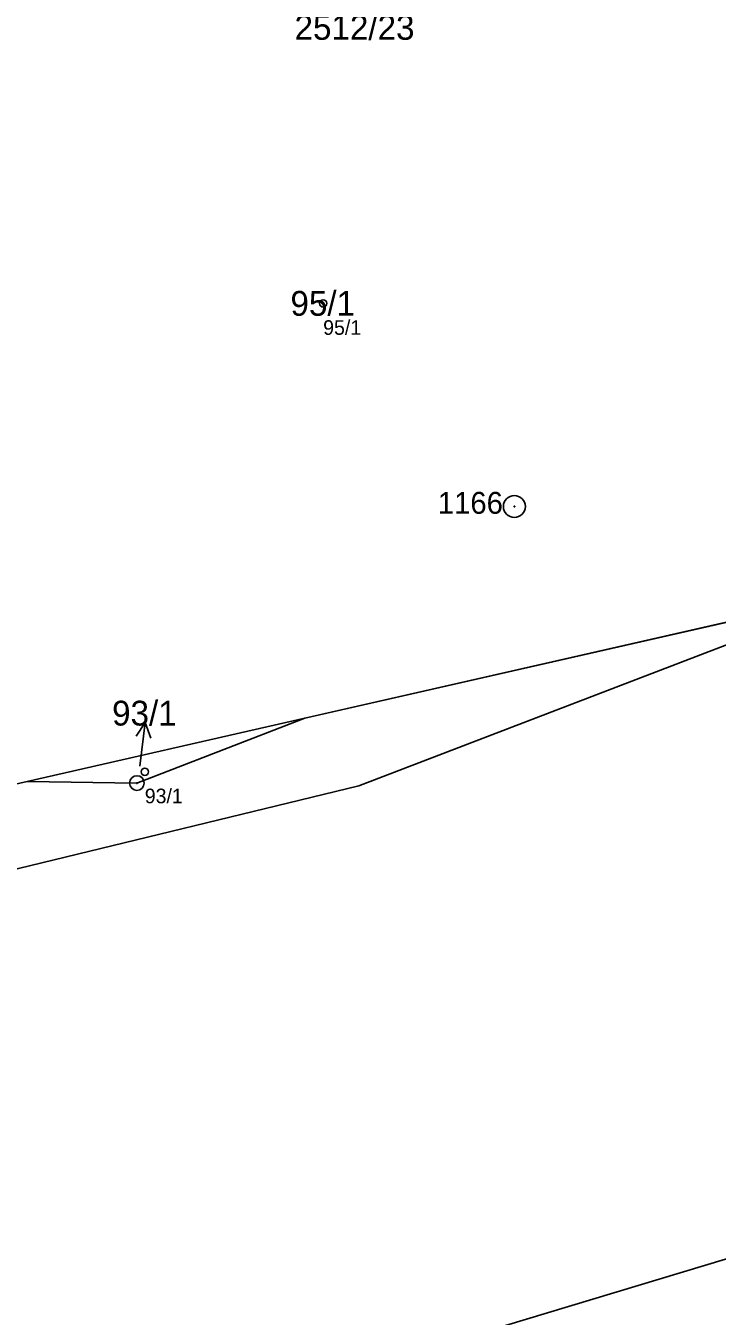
# Model space of a CAD drawing. Extents: x -751550 to -746116, y -1055108 to -1050700.
# Drawn here: x -748471.5 to -748424.2, y -1054095.6 to -1054007.2 of the extents above; entities that cross this region are included whole.
import ezdxf

# ---------------------------------------------------------------- set-up
doc = ezdxf.new("R2010")
doc.units = 0
for name, color, linetype in [('Definiční body', 7, 'Continuous'), ('Hranice parcel', 7, 'Continuous'), ('Parcelní čísla', 7, 'Continuous'), ('Polygon ku', 7, 'Continuous'), ('Polygon parcely', 7, 'Continuous'), ('Pop  PČ popisy', 7, 'Continuous'), ('Značky bodu BP', 7, 'Continuous')]:
    doc.layers.add(name, color=color, linetype=linetype)

msp = doc.modelspace()

# ---------------------------------------------------------------- linework, layer by layer
at = {"layer": 'Definiční body'}
for centre in [(-748451.16, -1054026.18), (-748463.38, -1054058.28)]:
    msp.add_circle(centre, 0.25, dxfattribs=at)
at = {"layer": 'Hranice parcel'}
for q in [(-748408.7, -1054044.65), (-748471.43, -1054058.94)]:
    msp.add_line((-748452.41, -1054054.61), q, dxfattribs=at)
for points in [[(-748525.63, -1054090.58), (-748522.53, -1054089.26), (-748495.37, -1054070.57), (-748448.72, -1054059.25), (-748419.53, -1054048.06), (-748389.38, -1054045.06), (-748365.53, -1054037.11), (-748344.23, -1054036.2), (-748319.24, -1054028.07), (-748279.81, -1054015.44), (-748242.45, -1054014.45), (-748216.5, -1054004.85), (-748191.4, -1053990.92), (-748171.81, -1053970.22), (-748150.87, -1053949.99), (-748135.44, -1053931.65), (-748122.56, -1053910.82), (-748102.59, -1053876.96), (-748095.02, -1053859.39), (-748086, -1053834.8), (-748082.49, -1053827.05)], [(-748471.43, -1054058.94), (-748463.92, -1054059.05), (-748452.41, -1054054.61)], [(-748483.99, -1054058.77), (-748483.17, -1054061.62), (-748471.43, -1054058.94)], [(-748440.33, -1054096.73), (-748406.63, -1054086.55), (-748378.13, -1054080.06)]]:
    msp.add_lwpolyline(points, dxfattribs=at)
at = {"layer": 'Polygon ku'}
msp.add_lwpolyline([(-748582.23, -1054152.24), (-748537.55, -1054134.48), (-748517.7, -1054120.19), (-748465.74, -1054108.7), (-748462.31, -1054107.08), (-748440.33, -1054096.73), (-748406.63, -1054086.55), (-748378.13, -1054080.06), (-748357.71, -1054076.1), (-748342.97, -1054080.43), (-748332.18, -1054077.16), (-748305.35, -1054069.43), (-748246.84, -1054055.98), (-748224.93, -1054039.23), (-748203.92, -1054026.86)], dxfattribs=at)
at = {"layer": 'Polygon parcely'}
for points in [[(-748492.06, -1053999.51), (-748493.04, -1054007.32), (-748494.07, -1054014.67), (-748495.36, -1054024.2), (-748495.07, -1054025.16), (-748492.61, -1054033.14), (-748484.62, -1054056.56), (-748483.99, -1054058.77), (-748483.17, -1054061.62), (-748471.43, -1054058.94), (-748452.41, -1054054.61), (-748408.7, -1054044.65), (-748408.84, -1054044.57), (-748420.06, -1054033.36), (-748421.25, -1054031.84), (-748409.39, -1054015.45), (-748367.72, -1053988.3)], [(-748242.45, -1054014.45), (-748279.81, -1054015.44), (-748319.24, -1054028.07), (-748344.23, -1054036.2), (-748365.53, -1054037.11), (-748389.38, -1054045.06), (-748419.53, -1054048.06), (-748448.72, -1054059.25), (-748495.37, -1054070.57), (-748522.53, -1054089.26), (-748525.63, -1054090.58), (-748462.31, -1054107.08), (-748440.33, -1054096.73), (-748406.63, -1054086.55), (-748378.13, -1054080.06), (-748357.71, -1054076.1), (-748342.97, -1054080.43), (-748332.18, -1054077.16), (-748305.35, -1054069.43), (-748246.84, -1054055.98)], [(-748408.7, -1054044.65), (-748452.41, -1054054.61), (-748463.92, -1054059.05), (-748471.43, -1054058.94), (-748483.17, -1054061.62), (-748483.99, -1054058.77), (-748486.32, -1054058.74), (-748502.32, -1054062.19), (-748517.54, -1054073.79), (-748523.32, -1054078.19), (-748528.81, -1054082.37), (-748536.02, -1054087.87), (-748525.63, -1054090.58), (-748522.53, -1054089.26), (-748495.37, -1054070.57), (-748448.72, -1054059.25), (-748419.53, -1054048.06)]]:
    msp.add_lwpolyline(points, dxfattribs=at)
msp.add_lwpolyline([(-748463.92, -1054059.05), (-748452.41, -1054054.61), (-748471.43, -1054058.94)], close=True, dxfattribs=at)
at = {"layer": 'Pop  PČ popisy'}
for p, q in [((-748463.344, -1054054.911), (-748463.963, -1054055.844)), ((-748463.71, -1054057.89), (-748463.344, -1054054.911)), ((-748463.344, -1054054.911), (-748462.969, -1054055.966))]:
    msp.add_line(p, q, dxfattribs=at)
at = {"layer": 'Značky bodu BP'}
for centre, radius in [((-748438.06, -1054040.1), 0.75), ((-748438.06, -1054040.1), 0.03), ((-748463.92, -1054059.05), 0.5), ((-748463.92, -1054059.05), 0.0303)]:
    msp.add_circle(centre, radius, dxfattribs=at)

# ---------------------------------------------------------------- texts
at = {"layer": 'Definiční body'}
for s, p in [('95/1', (-748451.16, -1054028.336)), ('93/1', (-748463.38, -1054060.436))]:
    msp.add_text(s, height=1, dxfattribs=at).set_placement(p)
at = {"layer": 'Parcelní čísla'}
for s, p in [('2512/23', (-748453.12, -1054008.12)), ('95/1', (-748453.401, -1054027.03)), ('93/1', (-748465.62, -1054055.11))]:
    msp.add_text(s, height=1.7, dxfattribs=at).set_placement(p)
at = {"layer": 'Značky bodu BP'}
msp.add_text('1166', height=1.5, dxfattribs=at).set_placement((-748443.308, -1054040.6))

doc.saveas('drawing.dxf')
